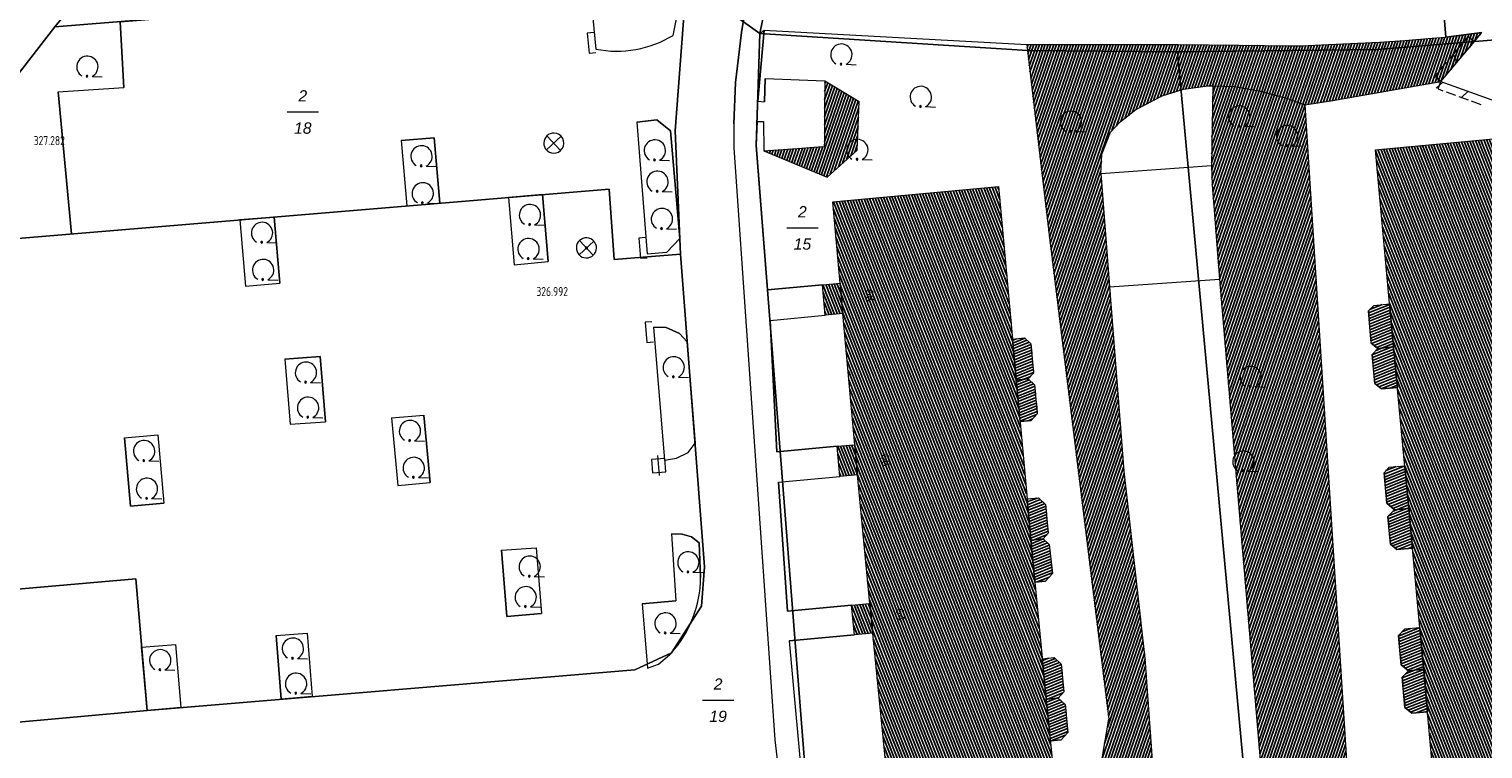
# Model space of a CAD drawing. Header units: metres. Extents: x 345144 to 348639, y 5629211 to 5635235.
# Tile 965 of 1056: x 347745 to 347853, y 5631056 to 5631110. Entities that reach past the tile are written whole.
import ezdxf
from ezdxf.enums import TextEntityAlignment as Align

# ---------------------------------------------------------------- set-up
doc = ezdxf.new("R2010")
doc.units = ezdxf.units.M
doc.header["$MEASUREMENT"] = 0
doc.linetypes.add('4_4', pattern=[1.4, 0.7, -0.7])
for name, color, linetype in [('011 Gebäude', 7, 'Continuous'), ('028 Geländeform', 7, 'Continuous'), ('065-066 Ver_Entsorgung', 7, 'Continuous'), ('065-066 Ver_Entsorgung Ausg.', 7, 'Continuous'), ('081-083 Topographie', 7, 'Continuous'), ('AX Flurstück', 7, 'Continuous'), ('AX Gebäude', 7, 'Continuous'), ('Definitionslinie', 7, 'Continuous'), ('Präsentationsobjekt -Text (punktförmig)', 7, 'Continuous')]:
    doc.layers.add(name, color=color, linetype=linetype)
doc.styles.add('ARIAL', font='arial.ttf', dxfattribs={"height": 1})
doc.styles.add('ARIALIT', font='ariali.ttf', dxfattribs={"height": 1})
doc.styles.add('DIN-6776-IT', font='txt', dxfattribs={"height": 1})
pattern_1 = [(201.882352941, (0, 0), (0.074540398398, -0.185590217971), [])]
pattern_2 = [(250.9552151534, (0, 0), (0.1890527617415, -0.065261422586), [])]
pattern_3 = [(111.5294117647, (0, 0), (-0.186045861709, -0.07339575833), [])]

# ---------------------------------------------------------------- blocks, each defined once
blk = doc.blocks.new('alk_3504_nrw')
at = {"color": 134, "lineweight": 5, "true_color": 0x00b2b2, "flags": 128}
for points in [[(-0.729333, -0.684), (-0.707333, -0.707333), (0.707333, 0.707333)], [(-0.707333, 0.707333), (0.707333, -0.707333)]]:
    blk.add_lwpolyline(points, dxfattribs=at)
at = {"color": 134, "lineweight": 5, "true_color": 0x00b2b2}
for start, end in [(90, -90), (-90, 90)]:
    blk.add_arc((0, 0), 1, start, end, dxfattribs=at)
blk = doc.blocks.new('alk_043x_nrw')
h = blk.add_hatch(color=7)
edge = h.paths.add_edge_path(flags=0)
edge.add_arc((0, 0), 1, 180, 360, ccw=False)
edge.add_arc((0, 0), 1, 0, 180, ccw=False)
blk = doc.blocks.new('alk_7100_nrwx2')
at = {"true_color": 0x2e2e2e}
h = blk.add_hatch(color=250, dxfattribs=at)
edge = h.paths.add_edge_path(flags=0)
edge.add_arc((0.024073, -0.597267), 0.057254, 180, 360, ccw=False)
edge.add_arc((0.024073, -0.597267), 0.057255, 0, 180, ccw=False)
at = {"color": 250, "lineweight": 5, "true_color": 0x2e2e2e, "flags": 128}
blk.add_lwpolyline([(0.349382, -0.597267), (1, -0.597267)], dxfattribs=at)
at = {"color": 250, "lineweight": 5, "true_color": 0x2e2e2e}
for centre, radius, start, end in [((0.024073, 0.012362), 0.690995, -61.91481688, -118.08518312), ((0.024073, -0.597267), 0.057255, 0, 180), ((0.024073, -0.597267), 0.057254, 180, 0)]:
    blk.add_arc(centre, radius, start, end, dxfattribs=at)
blk = doc.blocks.new('swc_strasseneinlauf')
at = {"color": 7, "lineweight": 5, "flags": 128}
blk.add_lwpolyline([(-1, 0), (-1, -0.666667), (1, -0.666667), (1, 0)], dxfattribs=at)
blk = doc.blocks.new('3488_swc')
at = {"color": 7, "lineweight": 5, "flags": 128}
for points in [[(1, 0), (-1, 0)], [(0.666667, 0.666667), (-0.666667, 0.666667), (-0.666667, -0.666667), (0.666667, -0.666667), (0.666667, 0.666667)]]:
    blk.add_lwpolyline(points, dxfattribs=at)

msp = doc.modelspace()

# ---------------------------------------------------------------- hatches: boundary and pattern name
at = {"layer": '011 Gebäude', "true_color": 0x8f8f8f}
h = msp.add_hatch(dxfattribs=at)
h.set_pattern_fill('_USER', color=252, scale=0.2, angle=201.88235294, style=0, pattern_type=0)
h.set_pattern_definition(pattern_1)
h.paths.add_polyline_path([(347845.117, 5631086.456), (347844.914, 5631088.848), (347844.914, 5631088.848), (347845.315, 5631089.268), (347845.315, 5631089.268), (347846.499, 5631089.377), (347846.499, 5631089.377), (347846.796, 5631086.165), (347846.796, 5631086.165), (347845.608, 5631086.054), (347845.608, 5631086.054)], flags=0)
h = msp.add_hatch(dxfattribs=at)
h.set_pattern_fill('_USER', color=252, scale=0.2, angle=201.88235294, style=0, pattern_type=0)
h.set_pattern_definition(pattern_1)
h.paths.add_polyline_path([(347818.66, 5631083.695), (347818.382, 5631086.754), (347818.382, 5631086.754), (347819.268, 5631086.835), (347819.268, 5631086.835), (347819.742, 5631086.39), (347819.742, 5631086.39), (347819.946, 5631084.21), (347819.946, 5631084.21), (347819.547, 5631083.776), (347819.547, 5631083.776)], flags=0)
h = msp.add_hatch(dxfattribs=at)
h.set_pattern_fill('_USER', color=252, scale=0.2, angle=201.88235294, style=0, pattern_type=0)
h.set_pattern_definition(pattern_1)
h.paths.add_polyline_path([(347846.796, 5631086.165), (347847.078, 5631083.149), (347847.078, 5631083.149), (347845.882, 5631083.037), (347845.882, 5631083.037), (347845.385, 5631083.45), (347845.385, 5631083.45), (347845.19, 5631085.609), (347845.19, 5631085.609), (347845.608, 5631086.054), (347845.608, 5631086.054)], flags=0)
h = msp.add_hatch(dxfattribs=at)
h.set_pattern_fill('_USER', color=252, scale=0.2, angle=201.88235294, style=0, pattern_type=0)
h.set_pattern_definition(pattern_1)
h.paths.add_polyline_path([(347820.027, 5631083.334), (347820.224, 5631081.185), (347820.224, 5631081.185), (347819.77, 5631080.679), (347819.77, 5631080.679), (347818.939, 5631080.604), (347818.939, 5631080.604), (347818.66, 5631083.695), (347818.66, 5631083.695), (347819.547, 5631083.776), (347819.547, 5631083.776)], flags=0)
h = msp.add_hatch(dxfattribs=at)
h.set_pattern_fill('_USER', color=252, scale=0.2, angle=201.88235294, style=0, pattern_type=0)
h.set_pattern_definition(pattern_1)
h.paths.add_polyline_path([(347847.935, 5631074.126), (347846.857, 5631074.025), (347846.857, 5631074.025), (347846.284, 5631074.504), (347846.284, 5631074.504), (347846.081, 5631076.787), (347846.081, 5631076.787), (347846.47, 5631077.191), (347846.47, 5631077.191), (347847.635, 5631077.301), (347847.635, 5631077.301)], flags=0)
h = msp.add_hatch(dxfattribs=at)
h.set_pattern_fill('_USER', color=252, scale=0.2, angle=201.88235294, style=0, pattern_type=0)
h.set_pattern_definition(pattern_1)
h.paths.add_polyline_path([(347820.314, 5631074.903), (347820.84, 5631074.406), (347820.84, 5631074.406), (347821.04, 5631072.266), (347821.04, 5631072.266), (347820.654, 5631071.85), (347820.654, 5631071.85), (347819.745, 5631071.765), (347819.745, 5631071.765), (347819.463, 5631074.825), (347819.463, 5631074.825)], flags=0)
h = msp.add_hatch(dxfattribs=at)
h.set_pattern_fill('_USER', color=252, scale=0.2, angle=201.88235294, style=0, pattern_type=0)
h.set_pattern_definition(pattern_1)
h.paths.add_polyline_path([(347847.935, 5631074.126), (347848.21, 5631071.165), (347848.21, 5631071.165), (347847.037, 5631071.057), (347847.037, 5631071.057), (347846.554, 5631071.46), (347846.554, 5631071.46), (347846.372, 5631073.518), (347846.372, 5631073.518), (347846.857, 5631074.025), (347846.857, 5631074.025)], flags=0)
h = msp.add_hatch(dxfattribs=at)
h.set_pattern_fill('_USER', color=252, scale=0.2, angle=201.88235294, style=0, pattern_type=0)
h.set_pattern_definition(pattern_1)
h.paths.add_polyline_path([(347819.745, 5631071.765), (347820.654, 5631071.85), (347820.654, 5631071.85), (347821.111, 5631071.425), (347821.111, 5631071.425), (347821.352, 5631069.265), (347821.352, 5631069.265), (347820.831, 5631068.706), (347820.831, 5631068.706), (347820.041, 5631068.631), (347820.041, 5631068.631)], flags=0)
h = msp.add_hatch(dxfattribs=at)
h.set_pattern_fill('_USER', color=252, scale=0.2, angle=201.88235294, style=0, pattern_type=0)
h.set_pattern_definition(pattern_1)
h.paths.add_polyline_path([(347849.039, 5631062.12), (347847.901, 5631062.017), (347847.901, 5631062.017), (347847.359, 5631062.464), (347847.359, 5631062.464), (347847.162, 5631064.631), (347847.162, 5631064.631), (347847.644, 5631065.136), (347847.644, 5631065.136), (347848.755, 5631065.238), (347848.755, 5631065.238)], flags=0)
h = msp.add_hatch(dxfattribs=at)
h.set_pattern_fill('_USER', color=252, scale=0.2, angle=201.88235294, style=0, pattern_type=0)
h.set_pattern_definition(pattern_1)
h.paths.add_polyline_path([(347821.998, 5631062.513), (347822.211, 5631060.447), (347822.211, 5631060.447), (347821.775, 5631059.98), (347821.775, 5631059.98), (347820.891, 5631059.893), (347820.891, 5631059.893), (347820.595, 5631062.902), (347820.595, 5631062.902), (347821.495, 5631062.99), (347821.495, 5631062.99)], flags=0)
h = msp.add_hatch(dxfattribs=at)
h.set_pattern_fill('_USER', color=252, scale=0.2, angle=201.88235294, style=0, pattern_type=0)
h.set_pattern_definition(pattern_1)
h.paths.add_polyline_path([(347847.638, 5631059.266), (347847.441, 5631061.534), (347847.441, 5631061.534), (347847.901, 5631062.017), (347847.901, 5631062.017), (347849.039, 5631062.12), (347849.039, 5631062.12), (347849.324, 5631058.949), (347849.324, 5631058.949), (347848.153, 5631058.843), (347848.153, 5631058.843)], flags=0)
h = msp.add_hatch(dxfattribs=at)
h.set_pattern_fill('_USER', color=252, scale=0.2, angle=201.88235294, style=0, pattern_type=0)
h.set_pattern_definition(pattern_1)
h.paths.add_polyline_path([(347820.891, 5631059.893), (347821.775, 5631059.98), (347821.775, 5631059.98), (347822.301, 5631059.489), (347822.301, 5631059.489), (347822.505, 5631057.419), (347822.505, 5631057.419), (347822.013, 5631056.87), (347822.013, 5631056.87), (347821.201, 5631056.789), (347821.201, 5631056.789)], flags=0)
at = {"layer": '028 Geländeform', "true_color": 0xb27500}
h = msp.add_hatch(dxfattribs=at)
h.set_pattern_fill('_USER', color=44, scale=0.2, angle=250.95521515, style=0, pattern_type=0)
h.set_pattern_definition(pattern_2)
h.paths.add_polyline_path([(347845.746, 5631108.885), (347847.641, 5631109.031), (347847.641, 5631109.031), (347849.683, 5631109.188), (347849.683, 5631109.188), (347850.684, 5631109.265), (347850.684, 5631109.265), (347853.383, 5631109.614), (347853.383, 5631109.614), (347850.326, 5631105.97), (347850.326, 5631105.97), (347842.104, 5631104.533), (347842.104, 5631104.533), (347840.184, 5631104.225), (347840.184, 5631104.225), (347838.81, 5631104.725), (347838.81, 5631104.725), (347836.852, 5631105.254), (347836.852, 5631105.254), (347834.931, 5631105.58), (347834.931, 5631105.58), (347833.317, 5631105.63), (347833.317, 5631105.63), (347832.935, 5631105.641), (347832.935, 5631105.641), (347831.12, 5631105.381), (347831.12, 5631105.381), (347829.55, 5631104.899), (347829.55, 5631104.899), (347827.586, 5631103.87), (347827.586, 5631103.87), (347826.397, 5631102.944), (347826.397, 5631102.944), (347825.691, 5631102.192), (347825.691, 5631102.192), (347825.032, 5631100.553), (347825.032, 5631100.553), (347824.961, 5631099.096), (347824.961, 5631099.096), (347825.617, 5631090.643), (347825.617, 5631090.643), (347826.674, 5631076.905), (347826.674, 5631076.905), (347828.256, 5631062.929), (347828.256, 5631062.929), (347829.259, 5631048.779), (347829.259, 5631048.779), (347829.411, 5631047.399), (347829.411, 5631047.399), (347829.322, 5631046.487), (347829.322, 5631046.487), (347829.287, 5631046.127), (347829.287, 5631046.127), (347828.865, 5631044.704), (347828.865, 5631044.704), (347828.621, 5631044.197), (347828.621, 5631044.197), (347828.258, 5631043.445), (347828.258, 5631043.445), (347827.26, 5631042.321), (347827.26, 5631042.321), (347826.859, 5631042.03), (347826.859, 5631042.03), (347825.702, 5631041.185), (347825.702, 5631041.185), (347824.058, 5631040.488), (347824.058, 5631040.488), (347822.484, 5631040.156), (347822.484, 5631040.156), (347811.823, 5631040.453), (347811.823, 5631040.453), (347810.438, 5631040.566), (347810.438, 5631040.566), (347809.475, 5631041.043), (347809.475, 5631041.043), (347808.566, 5631041.866), (347808.566, 5631041.866), (347807.89, 5631042.827), (347807.89, 5631042.827), (347807.344, 5631044.002), (347807.344, 5631044.002), (347807.144, 5631045.054), (347807.144, 5631045.054), (347809.498, 5631043.665), (347809.498, 5631043.665), (347809.76, 5631043.511), (347809.76, 5631043.511), (347810.642, 5631043.453), (347810.642, 5631043.453), (347811.724, 5631043.534), (347811.724, 5631043.534), (347821.004, 5631044.233), (347821.004, 5631044.233), (347823.184, 5631044.397), (347823.184, 5631044.397), (347823.466, 5631046.064), (347823.466, 5631046.064), (347823.939, 5631048.857), (347823.939, 5631048.857), (347825.555, 5631058.411), (347825.555, 5631058.411), (347825.133, 5631061.834), (347825.133, 5631061.834), (347821.109, 5631094.528), (347821.109, 5631094.528), (347819.489, 5631108.276), (347819.489, 5631108.276), (347819.437, 5631108.719), (347819.437, 5631108.719), (347830.74, 5631108.727), (347830.74, 5631108.727), (347835.289, 5631108.677), (347835.289, 5631108.677), (347839.049, 5631108.635), (347839.049, 5631108.635), (347839.932, 5631108.625), (347839.932, 5631108.625), (347841.425, 5631108.693), (347841.425, 5631108.693)], flags=0)
h = msp.add_hatch(dxfattribs=at)
h.set_pattern_fill('_USER', color=44, scale=0.2, angle=250.95521515, style=0, pattern_type=0)
h.set_pattern_definition(pattern_2)
h.paths.add_polyline_path([(347804.375, 5631106.01), (347806.943, 5631104.466), (347806.943, 5631104.466), (347806.81, 5631101.44), (347806.81, 5631101.44), (347806.784, 5631100.846), (347806.784, 5631100.846), (347804.557, 5631098.84), (347804.557, 5631098.84), (347799.837, 5631100.802), (347799.837, 5631100.802), (347802.352, 5631100.977), (347802.352, 5631100.977), (347803.894, 5631101.084), (347803.894, 5631101.084), (347804.344, 5631101.116), (347804.344, 5631101.116), (347804.347, 5631101.499), (347804.347, 5631101.499), (347804.36, 5631103.566), (347804.36, 5631103.566)], flags=0)
h = msp.add_hatch(dxfattribs=at)
h.set_pattern_fill('_USER', color=44, scale=0.2, angle=250.95521515, style=0, pattern_type=0)
h.set_pattern_definition(pattern_2)
h.paths.add_polyline_path([(347833.317, 5631105.63), (347834.931, 5631105.58), (347834.931, 5631105.58), (347836.852, 5631105.254), (347836.852, 5631105.254), (347838.81, 5631104.725), (347838.81, 5631104.725), (347840.184, 5631104.225), (347840.184, 5631104.225), (347843.682, 5631049.054), (347843.682, 5631049.054), (347836.906, 5631054.765), (347836.906, 5631054.765), (347833.817, 5631091.209), (347833.817, 5631091.209), (347833.416, 5631096.374), (347833.416, 5631096.374), (347833.271, 5631098.246), (347833.271, 5631098.246), (347833.213, 5631099.695), (347833.213, 5631099.695), (347833.238, 5631101.12), (347833.238, 5631101.12)], flags=0)
at = {"layer": 'AX Gebäude', "true_color": 0x4f4f4f}
h = msp.add_hatch(dxfattribs=at)
h.set_pattern_fill('_USER', color=251, scale=0.2, angle=111.52941176, style=0, pattern_type=0)
h.set_pattern_definition(pattern_3)
h.paths.add_polyline_path([(347858.276, 5631095.728), (347858.494, 5631093.412), (347859.667, 5631081.19), (347859.892, 5631078.838), (347860.793, 5631069.313), (347861.02, 5631066.891), (347861.91, 5631057.24), (347862.134, 5631054.783), (347862.669, 5631048.804), (347850.331, 5631047.698), (347848.755, 5631065.238), (347847.934, 5631074.126), (347846.795, 5631086.164), (347845.443, 5631100.877), (347857.699, 5631102.002)], flags=0)
h = msp.add_hatch(dxfattribs=at)
h.set_pattern_fill('_USER', color=251, scale=0.2, angle=111.52941176, style=0, pattern_type=0)
h.set_pattern_definition(pattern_3)
h.paths.add_polyline_path([(347809.407, 5631050.429), (347809.167, 5631052.801), (347807.953, 5631064.828), (347807.737, 5631067.032), (347806.829, 5631076.626), (347806.621, 5631078.874), (347805.73, 5631088.647), (347805.524, 5631090.914), (347804.968, 5631096.991), (347817.342, 5631098.123), (347819.463, 5631074.824), (347820.041, 5631068.631), (347820.891, 5631059.893), (347822.309, 5631045.697), (347810.002, 5631044.467)], flags=0)
h = msp.add_hatch(dxfattribs=at)
h.set_pattern_fill('_USER', color=251, scale=0.2, angle=111.52941176, style=0, pattern_type=0)
h.set_pattern_definition(pattern_3)
h.paths.add_polyline_path([(347805.73, 5631088.647), (347804.414, 5631088.527), (347804.208, 5631090.794), (347805.524, 5631090.914)], flags=0)
h = msp.add_hatch(dxfattribs=at)
h.set_pattern_fill('_USER', color=251, scale=0.2, angle=111.52941176, style=0, pattern_type=0)
h.set_pattern_definition(pattern_3)
h.paths.add_polyline_path([(347806.829, 5631076.626), (347805.507, 5631076.503), (347805.298, 5631078.752), (347806.621, 5631078.874)], flags=0)
h = msp.add_hatch(dxfattribs=at)
h.set_pattern_fill('_USER', color=251, scale=0.2, angle=111.52941176, style=0, pattern_type=0)
h.set_pattern_definition(pattern_3)
h.paths.add_polyline_path([(347807.953, 5631064.828), (347806.589, 5631064.692), (347806.373, 5631066.901), (347807.737, 5631067.032)], flags=0)

# ---------------------------------------------------------------- linework, layer by layer
at = {"layer": '011 Gebäude', "color": 251, "linetype": 'Continuous', "lineweight": 13, "true_color": 0x4f4f4f, "flags": 128}
for points in [[(347845.117, 5631086.456), (347844.914, 5631088.848), (347844.914, 5631088.848), (347845.315, 5631089.268), (347845.315, 5631089.268), (347846.499, 5631089.377), (347846.499, 5631089.377), (347846.796, 5631086.165), (347846.796, 5631086.165), (347845.608, 5631086.054), (347845.608, 5631086.054), (347845.117, 5631086.456)], [(347818.66, 5631083.695), (347818.382, 5631086.754), (347818.382, 5631086.754), (347819.268, 5631086.835), (347819.268, 5631086.835), (347819.742, 5631086.39), (347819.742, 5631086.39), (347819.946, 5631084.21), (347819.946, 5631084.21), (347819.547, 5631083.776), (347819.547, 5631083.776), (347818.66, 5631083.695)], [(347846.796, 5631086.165), (347847.078, 5631083.149), (347847.078, 5631083.149), (347845.882, 5631083.037), (347845.882, 5631083.037), (347845.385, 5631083.45), (347845.385, 5631083.45), (347845.19, 5631085.609), (347845.19, 5631085.609), (347845.608, 5631086.054), (347845.608, 5631086.054), (347846.796, 5631086.165)], [(347820.027, 5631083.334), (347820.224, 5631081.185), (347820.224, 5631081.185), (347819.77, 5631080.679), (347819.77, 5631080.679), (347818.939, 5631080.604), (347818.939, 5631080.604), (347818.66, 5631083.695), (347818.66, 5631083.695), (347819.547, 5631083.776), (347819.547, 5631083.776), (347820.027, 5631083.334)], [(347847.935, 5631074.126), (347846.857, 5631074.025), (347846.857, 5631074.025), (347846.284, 5631074.504), (347846.284, 5631074.504), (347846.081, 5631076.787), (347846.081, 5631076.787), (347846.47, 5631077.191), (347846.47, 5631077.191), (347847.635, 5631077.301), (347847.635, 5631077.301), (347847.935, 5631074.126)], [(347820.314, 5631074.903), (347820.84, 5631074.406), (347820.84, 5631074.406), (347821.04, 5631072.266), (347821.04, 5631072.266), (347820.654, 5631071.85), (347820.654, 5631071.85), (347819.745, 5631071.765), (347819.745, 5631071.765), (347819.463, 5631074.825), (347819.463, 5631074.825), (347820.314, 5631074.903)], [(347847.935, 5631074.126), (347848.21, 5631071.165), (347848.21, 5631071.165), (347847.037, 5631071.057), (347847.037, 5631071.057), (347846.554, 5631071.46), (347846.554, 5631071.46), (347846.372, 5631073.518), (347846.372, 5631073.518), (347846.857, 5631074.025), (347846.857, 5631074.025), (347847.935, 5631074.126)], [(347819.745, 5631071.765), (347820.654, 5631071.85), (347820.654, 5631071.85), (347821.111, 5631071.425), (347821.111, 5631071.425), (347821.352, 5631069.265), (347821.352, 5631069.265), (347820.831, 5631068.706), (347820.831, 5631068.706), (347820.041, 5631068.631), (347820.041, 5631068.631), (347819.745, 5631071.765)], [(347849.039, 5631062.12), (347847.901, 5631062.017), (347847.901, 5631062.017), (347847.359, 5631062.464), (347847.359, 5631062.464), (347847.162, 5631064.631), (347847.162, 5631064.631), (347847.644, 5631065.136), (347847.644, 5631065.136), (347848.755, 5631065.238), (347848.755, 5631065.238), (347849.039, 5631062.12)], [(347821.998, 5631062.513), (347822.211, 5631060.447), (347822.211, 5631060.447), (347821.775, 5631059.98), (347821.775, 5631059.98), (347820.891, 5631059.893), (347820.891, 5631059.893), (347820.595, 5631062.902), (347820.595, 5631062.902), (347821.495, 5631062.99), (347821.495, 5631062.99), (347821.998, 5631062.513)], [(347847.638, 5631059.266), (347847.441, 5631061.534), (347847.441, 5631061.534), (347847.901, 5631062.017), (347847.901, 5631062.017), (347849.039, 5631062.12), (347849.039, 5631062.12), (347849.324, 5631058.949), (347849.324, 5631058.949), (347848.153, 5631058.843), (347848.153, 5631058.843), (347847.638, 5631059.266)], [(347820.891, 5631059.893), (347821.775, 5631059.98), (347821.775, 5631059.98), (347822.301, 5631059.489), (347822.301, 5631059.489), (347822.505, 5631057.419), (347822.505, 5631057.419), (347822.013, 5631056.87), (347822.013, 5631056.87), (347821.201, 5631056.789), (347821.201, 5631056.789), (347820.891, 5631059.893)]]:
    msp.add_lwpolyline(points, dxfattribs=at)
at = {"layer": '081-083 Topographie', "color": 7, "linetype": 'Continuous', "lineweight": 5, "flags": 128}
for points in [[(347817.976, 5631159.901), (347813.861, 5631150.445), (347813.861, 5631150.445), (347800.66, 5631120.105), (347800.66, 5631120.105), (347799.479, 5631116.321), (347799.479, 5631116.321), (347798.671, 5631112.663), (347798.671, 5631112.663), (347798.176, 5631109.63), (347798.176, 5631109.63), (347797.725, 5631105.899), (347797.725, 5631105.899), (347797.596, 5631102.808), (347797.596, 5631102.808), (347797.599, 5631101.013), (347797.599, 5631101.013), (347800.667, 5631056.848), (347800.667, 5631056.848), (347801.353, 5631050.944)], [(347726.273, 5631057.413), (347725.398, 5631066.457), (347725.398, 5631066.457), (347724.441, 5631077.001), (347724.441, 5631077.001), (347734.694, 5631077.926), (347734.694, 5631077.926), (347733.727, 5631088.394), (347733.727, 5631088.394), (347738.696, 5631088.836), (347738.696, 5631088.836), (347738.268, 5631093.765), (347738.268, 5631093.765), (347748.201, 5631094.593), (347748.201, 5631094.593), (347747.215, 5631105.2), (347747.215, 5631105.2), (347752.113, 5631105.525), (347752.113, 5631105.525), (347751.829, 5631110.425), (347751.829, 5631110.425), (347786.839, 5631113.262), (347786.839, 5631113.262), (347787.318, 5631108.38)], [(347793.065, 5631109.399), (347794.003, 5631113.977)], [(347852.82, 5631108.938), (347853.383, 5631109.614), (347853.383, 5631109.614), (347850.684, 5631109.265), (347850.684, 5631109.265), (347850.51, 5631111.412), (347850.51, 5631111.412), (347850.376, 5631113.313), (347850.376, 5631113.313), (347853.844, 5631113.648)], [(347799.848, 5631109.787), (347799.378, 5631104.503), (347799.378, 5631104.503), (347799.881, 5631104.451), (347799.881, 5631104.451), (347799.923, 5631106.177), (347799.923, 5631106.177), (347804.375, 5631106.01)], [(347799.537, 5631109.536), (347799.848, 5631109.787)], [(347799.848, 5631109.787), (347819.437, 5631108.719)], [(347792.612, 5631093.233), (347793.579, 5631094.254), (347793.579, 5631094.254), (347792.882, 5631102.286), (347792.882, 5631102.286), (347791.86, 5631103.095), (347791.86, 5631103.095), (347790.372, 5631102.92), (347790.372, 5631102.92), (347791.138, 5631093.116), (347791.138, 5631093.116), (347792.612, 5631093.233)], [(347804.208, 5631090.794), (347800.118, 5631090.422), (347800.118, 5631090.422), (347799.274, 5631101.203), (347799.274, 5631101.203), (347799.331, 5631102.991), (347799.331, 5631102.991), (347799.805, 5631102.979), (347799.805, 5631102.979), (347799.837, 5631100.802)], [(347775.675, 5631096.885), (347775.256, 5631101.766), (347775.256, 5631101.766), (347772.79, 5631101.554), (347772.79, 5631101.554), (347773.214, 5631096.679)], [(347824.961, 5631099.096), (347833.213, 5631099.695)], [(347780.798, 5631097.312), (347781.227, 5631092.293), (347781.227, 5631092.293), (347783.761, 5631092.526), (347783.761, 5631092.526), (347783.33, 5631097.523), (347783.33, 5631097.523), (347780.798, 5631097.312)], [(347760.765, 5631095.641), (347761.19, 5631090.707), (347761.19, 5631090.707), (347763.754, 5631090.912), (347763.754, 5631090.912), (347763.318, 5631095.854), (347763.318, 5631095.854), (347760.765, 5631095.641)], [(347773.214, 5631096.679), (347775.675, 5631096.885)], [(347825.617, 5631090.643), (347833.817, 5631091.209)], [(347805.298, 5631078.752), (347800.811, 5631078.35), (347800.811, 5631078.35), (347800.296, 5631088.147), (347800.296, 5631088.147), (347804.414, 5631088.528)], [(347793.32, 5631077.876), (347794.188, 5631078.3), (347794.188, 5631078.3), (347794.704, 5631078.993), (347794.704, 5631078.993), (347794.13, 5631086.541), (347794.13, 5631086.541), (347793.551, 5631087.159), (347793.551, 5631087.159), (347792.55, 5631087.616), (347792.55, 5631087.616), (347791.609, 5631087.635), (347791.609, 5631087.635), (347792.44, 5631077.726), (347792.44, 5631077.726), (347793.32, 5631077.876)], [(347764.513, 5631080.394), (347767.139, 5631080.582), (347767.139, 5631080.582), (347766.742, 5631085.457), (347766.742, 5631085.457), (347764.108, 5631085.248), (347764.108, 5631085.248), (347764.513, 5631080.394)], [(347772.08, 5631080.886), (347774.494, 5631081.076)], [(347772.08, 5631080.886), (347772.539, 5631075.825), (347772.539, 5631075.825), (347774.955, 5631076.042), (347774.955, 5631076.042), (347774.494, 5631081.076)], [(347752.151, 5631079.397), (347754.638, 5631079.613), (347754.638, 5631079.613), (347755.09, 5631074.502), (347755.09, 5631074.502), (347752.62, 5631074.285), (347752.62, 5631074.285), (347752.151, 5631079.397)], [(347806.373, 5631066.901), (347801.595, 5631066.466), (347801.595, 5631066.466), (347800.92, 5631076.087), (347800.92, 5631076.087), (347805.507, 5631076.503)], [(347795.124, 5631068.958), (347795.021, 5631071.566), (347795.021, 5631071.566), (347794.447, 5631071.991), (347794.447, 5631071.991), (347793.738, 5631072.21), (347793.738, 5631072.21), (347792.96, 5631072.215), (347792.96, 5631072.215), (347793.283, 5631067.219), (347793.283, 5631067.219), (347790.769, 5631067.011), (347790.769, 5631067.011), (347791.164, 5631062.205), (347791.164, 5631062.205), (347791.982, 5631062.512)], [(347782.851, 5631071.191), (347783.258, 5631066.272), (347783.258, 5631066.272), (347780.676, 5631066.047), (347780.676, 5631066.047), (347780.266, 5631071.01), (347780.266, 5631071.01), (347782.851, 5631071.191)], [(347763.47, 5631064.636), (347765.772, 5631064.825), (347765.772, 5631064.825), (347766.15, 5631060.085), (347766.15, 5631060.085), (347763.849, 5631059.893), (347763.849, 5631059.893), (347763.47, 5631064.636)], [(347806.589, 5631064.692), (347801.717, 5631064.247), (347801.717, 5631064.247), (347802.806, 5631052.243), (347802.806, 5631052.243), (347807.863, 5631052.669)], [(347755.955, 5631063.975), (347756.355, 5631059.269), (347756.355, 5631059.269), (347753.844, 5631059.06), (347753.844, 5631059.06), (347753.438, 5631063.763), (347753.438, 5631063.763), (347755.955, 5631063.975)], [(347791.982, 5631062.512), (347792.813, 5631063.197)]]:
    msp.add_lwpolyline(points, dxfattribs=at)
at = {"layer": '081-083 Topographie', "color": 7, "linetype": 'Continuous', "lineweight": 5}
for centre, radius, start, end in [((347788.886, 5631116.246), 8.020759, -101.27350795, -58.60260115), ((347786.547, 5631069.054), 8.577779, -41.72506606, -0.64126911), ((347694.902, 5631153.039), 132.883968, -42.53913213, -42.45246791)]:
    msp.add_arc(centre, radius, start, end, dxfattribs=at)
at = {"layer": 'AX Flurstück', "color": 8, "linetype": 'Continuous', "lineweight": 13, "true_color": 0x808080, "flags": 128}
for points in [[(347823.315, 5631175.605), (347822.789, 5631171.013), (347821.9, 5631167.107), (347820.177, 5631161.643), (347801.86, 5631117.968), (347799.961, 5631111.61), (347799.537, 5631109.536), (347794.062, 5631113.483), (347786.839, 5631113.262), (347746.955, 5631110.03), (347754.985, 5631119.783), (347753.837, 5631148.628), (347754.277, 5631172.049), (347753.854, 5631191.936)], [(347866.508, 5631176.433), (347867.41, 5631164.909), (347868.345, 5631148.019), (347871.448, 5631124.147), (347873.443, 5631110.628), (347845.599, 5631108.346), (347830.672, 5631108.171), (347819.489, 5631108.275), (347799.537, 5631109.536), (347799.961, 5631111.61), (347801.86, 5631117.968), (347820.177, 5631161.643), (347821.9, 5631167.107), (347822.789, 5631171.013), (347823.315, 5631175.605)], [(347680.29, 5631097.549), (347711.918, 5631119.201), (347717.984, 5631123.559), (347722.991, 5631127.339), (347753.837, 5631148.628), (347754.985, 5631119.783), (347746.955, 5631110.03), (347734.073, 5631093.415), (347714.956, 5631069.293), (347698.992, 5631094.088), (347682.079, 5631094.544), (347680.29, 5631097.549)], [(347726.356, 5631056.552), (347753.843, 5631059.06), (347790.222, 5631062.091), (347792.949, 5631063.345), (347795.185, 5631066.832), (347795.405, 5631069.767), (347793.633, 5631093.078), (347793.216, 5631102.283), (347794.062, 5631113.483)], [(347746.955, 5631110.03), (347786.839, 5631113.262), (347794.062, 5631113.483), (347793.216, 5631102.283), (347793.633, 5631093.078), (347788.675, 5631092.693), (347788.292, 5631097.937), (347734.073, 5631093.415), (347746.955, 5631110.03)], [(347794.062, 5631113.483), (347799.537, 5631109.536), (347799.274, 5631101.202), (347803.29, 5631049.885), (347801.858, 5631049.73), (347802.799, 5631045.319), (347807.295, 5631039.038), (347811.384, 5631035.728), (347815.018, 5631034.4), (347820.933, 5631033.596), (347837.444, 5631035.034), (347871.437, 5631037.993)], [(347873.443, 5631110.628), (347873.928, 5631107.345), (347878.607, 5631077.715), (347880.352, 5631066.707), (347881.784, 5631058.266), (347885.167, 5631033.254), (347885.976, 5631027.274), (347886.314, 5631025.385), (347888.732, 5631011.891), (347889.944, 5631004.262), (347888.738, 5631004.166), (347885.711, 5631003.925), (347884.205, 5631010.454), (347881.422, 5631020.382), (347878.326, 5631027.555), (347876.399, 5631031.032), (347872.602, 5631034.816), (347871.437, 5631037.993), (347837.444, 5631035.034), (347830.672, 5631108.171), (347845.599, 5631108.346), (347873.443, 5631110.628)], [(347799.537, 5631109.536), (347819.489, 5631108.275), (347830.672, 5631108.171), (347837.444, 5631035.034), (347820.933, 5631033.596), (347815.018, 5631034.4), (347811.384, 5631035.728), (347807.295, 5631039.038), (347802.799, 5631045.319), (347801.858, 5631049.73), (347803.29, 5631049.885), (347799.274, 5631101.202), (347799.537, 5631109.536)], [(347734.073, 5631093.415), (347788.292, 5631097.937), (347788.675, 5631092.693), (347793.633, 5631093.078), (347795.405, 5631069.767), (347795.185, 5631066.832), (347792.949, 5631063.345), (347790.222, 5631062.091), (347753.843, 5631059.06), (347752.998, 5631068.87), (347725.398, 5631066.457), (347726.356, 5631056.552), (347723.124, 5631058.393), (347714.956, 5631069.293), (347734.073, 5631093.415)], [(347725.398, 5631066.457), (347752.998, 5631068.87), (347753.843, 5631059.06), (347726.356, 5631056.552), (347725.398, 5631066.457)]]:
    msp.add_lwpolyline(points, dxfattribs=at)
at = {"layer": 'AX Gebäude', "color": 7, "linetype": 'Continuous', "lineweight": 5, "flags": 128}
for points in [[(347858.276, 5631095.728), (347858.494, 5631093.412), (347859.667, 5631081.19), (347859.892, 5631078.838), (347860.793, 5631069.313), (347861.02, 5631066.891), (347861.91, 5631057.24), (347862.134, 5631054.783), (347862.669, 5631048.804), (347850.331, 5631047.698), (347848.755, 5631065.238), (347847.934, 5631074.126), (347846.795, 5631086.164), (347845.443, 5631100.877), (347857.699, 5631102.002), (347858.276, 5631095.728)], [(347809.407, 5631050.429), (347809.167, 5631052.801), (347807.953, 5631064.828), (347807.737, 5631067.032), (347806.829, 5631076.626), (347806.621, 5631078.874), (347805.73, 5631088.647), (347805.524, 5631090.914), (347804.968, 5631096.991), (347817.342, 5631098.123), (347819.463, 5631074.824), (347820.041, 5631068.631), (347820.891, 5631059.893), (347822.309, 5631045.697), (347810.002, 5631044.467), (347809.407, 5631050.429)], [(347805.73, 5631088.647), (347804.414, 5631088.527), (347804.208, 5631090.794), (347805.524, 5631090.914), (347805.73, 5631088.647)], [(347806.829, 5631076.626), (347805.507, 5631076.503), (347805.298, 5631078.752), (347806.621, 5631078.874), (347806.829, 5631076.626)], [(347807.953, 5631064.828), (347806.589, 5631064.692), (347806.373, 5631066.901), (347807.737, 5631067.032), (347807.953, 5631064.828)]]:
    msp.add_lwpolyline(points, dxfattribs=at)
at = {"layer": 'Definitionslinie', "color": 7, "linetype": 'Continuous', "lineweight": 5, "flags": 128}
for points in [[(347786.839, 5631113.262), (347787.318, 5631108.38)], [(347793.065, 5631109.399), (347794.003, 5631113.977)], [(347798.176, 5631109.63), (347798.671, 5631112.663)], [(347850.51, 5631111.412), (347850.684, 5631109.265)], [(347751.829, 5631110.425), (347752.113, 5631105.525)], [(347797.725, 5631105.899), (347798.176, 5631109.63)], [(347799.378, 5631104.503), (347799.848, 5631109.787)], [(347799.537, 5631109.536), (347799.848, 5631109.787)], [(347799.848, 5631109.787), (347819.437, 5631108.719)], [(347850.684, 5631109.265), (347853.383, 5631109.614)], [(347852.82, 5631108.938), (347853.383, 5631109.614)], [(347797.596, 5631102.808), (347797.725, 5631105.899)], [(347799.923, 5631106.177), (347799.881, 5631104.451)], [(347799.923, 5631106.177), (347804.375, 5631106.01)], [(347747.215, 5631105.2), (347752.113, 5631105.525)], [(347747.215, 5631105.2), (347748.201, 5631094.593)], [(347799.378, 5631104.503), (347799.881, 5631104.451)], [(347790.372, 5631102.92), (347791.86, 5631103.095)], [(347790.372, 5631102.92), (347791.138, 5631093.116)], [(347791.86, 5631103.095), (347792.882, 5631102.286)], [(347797.596, 5631102.808), (347797.599, 5631101.013)], [(347799.331, 5631102.991), (347799.274, 5631101.203)], [(347799.331, 5631102.991), (347799.805, 5631102.979)], [(347799.805, 5631102.979), (347799.837, 5631100.802)], [(347772.79, 5631101.554), (347775.256, 5631101.766)], [(347772.79, 5631101.554), (347773.214, 5631096.679)], [(347775.256, 5631101.766), (347775.675, 5631096.885)], [(347792.882, 5631102.286), (347793.579, 5631094.254)], [(347797.599, 5631101.013), (347800.667, 5631056.848)], [(347799.274, 5631101.203), (347800.118, 5631090.422)], [(347824.961, 5631099.096), (347833.213, 5631099.695)], [(347780.798, 5631097.312), (347783.33, 5631097.523)], [(347780.798, 5631097.312), (347781.227, 5631092.293)], [(347783.33, 5631097.523), (347783.761, 5631092.526)], [(347760.765, 5631095.641), (347763.318, 5631095.854)], [(347763.318, 5631095.854), (347763.754, 5631090.912)], [(347773.214, 5631096.679), (347775.675, 5631096.885)], [(347760.765, 5631095.641), (347761.19, 5631090.707)], [(347738.268, 5631093.765), (347748.201, 5631094.593)], [(347792.612, 5631093.233), (347793.579, 5631094.254)], [(347791.138, 5631093.116), (347792.612, 5631093.233)], [(347781.227, 5631092.293), (347783.761, 5631092.526)], [(347761.19, 5631090.707), (347763.754, 5631090.912)], [(347800.118, 5631090.422), (347804.208, 5631090.794)], [(347825.617, 5631090.643), (347833.817, 5631091.209)], [(347800.296, 5631088.147), (347804.414, 5631088.528)], [(347791.609, 5631087.635), (347792.44, 5631077.726)], [(347791.609, 5631087.635), (347792.55, 5631087.616)], [(347792.55, 5631087.616), (347793.551, 5631087.159)], [(347800.296, 5631088.147), (347800.811, 5631078.35)], [(347793.551, 5631087.159), (347794.13, 5631086.541)], [(347794.13, 5631086.541), (347794.704, 5631078.993)], [(347764.108, 5631085.248), (347766.742, 5631085.457)], [(347764.108, 5631085.248), (347764.513, 5631080.394)], [(347766.742, 5631085.457), (347767.139, 5631080.582)], [(347772.08, 5631080.886), (347774.494, 5631081.076)], [(347772.08, 5631080.886), (347772.539, 5631075.825)], [(347774.494, 5631081.076), (347774.955, 5631076.042)], [(347752.151, 5631079.397), (347754.638, 5631079.613)], [(347754.638, 5631079.613), (347755.09, 5631074.502)], [(347764.513, 5631080.394), (347767.139, 5631080.582)], [(347752.151, 5631079.397), (347752.62, 5631074.285)], [(347794.188, 5631078.3), (347794.704, 5631078.993)], [(347800.811, 5631078.35), (347805.298, 5631078.752)], [(347792.44, 5631077.726), (347793.32, 5631077.876)], [(347793.32, 5631077.876), (347794.188, 5631078.3)], [(347800.92, 5631076.087), (347805.507, 5631076.503)], [(347772.539, 5631075.825), (347774.955, 5631076.042)], [(347800.92, 5631076.087), (347801.595, 5631066.466)], [(347752.62, 5631074.285), (347755.09, 5631074.502)], [(347792.96, 5631072.215), (347793.283, 5631067.219)], [(347792.96, 5631072.215), (347793.738, 5631072.21)], [(347793.738, 5631072.21), (347794.447, 5631071.991)], [(347780.266, 5631071.01), (347782.851, 5631071.191)], [(347780.266, 5631071.01), (347780.676, 5631066.047)], [(347782.851, 5631071.191), (347783.258, 5631066.272)], [(347794.447, 5631071.991), (347795.021, 5631071.566)], [(347795.021, 5631071.566), (347795.124, 5631068.958)], [(347790.769, 5631067.011), (347793.283, 5631067.219)], [(347790.769, 5631067.011), (347791.164, 5631062.205)], [(347801.595, 5631066.466), (347806.373, 5631066.901)], [(347780.676, 5631066.047), (347783.258, 5631066.272)], [(347763.47, 5631064.636), (347765.772, 5631064.825)], [(347763.47, 5631064.636), (347763.849, 5631059.893)], [(347765.772, 5631064.825), (347766.15, 5631060.085)], [(347801.717, 5631064.247), (347806.589, 5631064.692)], [(347753.438, 5631063.763), (347755.955, 5631063.975)], [(347753.438, 5631063.763), (347753.844, 5631059.06)], [(347755.955, 5631063.975), (347756.355, 5631059.269)], [(347801.717, 5631064.247), (347802.806, 5631052.243)], [(347791.164, 5631062.205), (347791.982, 5631062.512)], [(347791.982, 5631062.512), (347792.813, 5631063.197)], [(347763.849, 5631059.893), (347766.15, 5631060.085)], [(347753.844, 5631059.06), (347756.355, 5631059.269)], [(347800.667, 5631056.848), (347801.353, 5631050.944)]]:
    msp.add_lwpolyline(points, dxfattribs=at)
at = {"layer": 'Definitionslinie', "color": 44, "linetype": 'Continuous', "lineweight": 5, "true_color": 0xb27500, "flags": 128}
for points in [[(347841.425, 5631108.693), (347845.746, 5631108.885)], [(347845.746, 5631108.885), (347847.641, 5631109.031)], [(347847.641, 5631109.031), (347849.683, 5631109.188)], [(347849.683, 5631109.188), (347850.684, 5631109.265)], [(347850.326, 5631105.97), (347853.383, 5631109.614)], [(347850.326, 5631105.97), (347852.82, 5631108.938)], [(347850.684, 5631109.265), (347853.383, 5631109.614)], [(347851.154, 5631107.887), (347852.361, 5631109.324)], [(347851.154, 5631107.887), (347852.361, 5631109.324)], [(347852.361, 5631109.324), (347852.82, 5631108.938)], [(347852.361, 5631109.324), (347852.82, 5631108.938)], [(347819.437, 5631108.719), (347830.74, 5631108.727)], [(347819.437, 5631108.719), (347819.489, 5631108.276)], [(347819.489, 5631108.276), (347821.109, 5631094.528)], [(347830.74, 5631108.727), (347835.289, 5631108.677)], [(347835.289, 5631108.677), (347839.049, 5631108.635)], [(347839.049, 5631108.635), (347839.932, 5631108.625)], [(347839.932, 5631108.625), (347841.425, 5631108.693)], [(347850.912, 5631107.6), (347851.154, 5631107.887)], [(347850.912, 5631107.6), (347851.154, 5631107.887)], [(347851.514, 5631107.384), (347851.252, 5631108.004)], [(347851.514, 5631107.384), (347851.252, 5631108.004)], [(347850.269, 5631106.834), (347850.752, 5631107.409)], [(347850.269, 5631106.834), (347850.752, 5631107.409)], [(347804.375, 5631106.01), (347804.36, 5631103.566)], [(347804.375, 5631106.01), (347806.943, 5631104.466)], [(347831.12, 5631105.381), (347832.935, 5631105.641)], [(347832.935, 5631105.641), (347833.317, 5631105.63)], [(347833.317, 5631105.63), (347833.238, 5631101.12)], [(347833.317, 5631105.63), (347834.931, 5631105.58)], [(347833.317, 5631105.63), (347834.931, 5631105.58)], [(347842.104, 5631104.533), (347850.326, 5631105.97)], [(347849.867, 5631106.356), (347850.108, 5631106.643)], [(347849.867, 5631106.356), (347850.108, 5631106.643)], [(347849.867, 5631106.356), (347850.326, 5631105.97)], [(347849.867, 5631106.356), (347850.326, 5631105.97)], [(347850.227, 5631105.853), (347849.965, 5631106.473)], [(347850.227, 5631105.853), (347849.965, 5631106.473)], [(347849.978, 5631105.458), (347850.47, 5631105.918)], [(347849.978, 5631105.458), (347850.47, 5631105.918)], [(347850.121, 5631105.406), (347850.326, 5631105.97)], [(347850.121, 5631105.406), (347850.326, 5631105.97)], [(347850.326, 5631105.97), (347857.298, 5631103.441)], [(347827.586, 5631103.87), (347829.55, 5631104.899)], [(347829.55, 5631104.899), (347831.12, 5631105.381)], [(347834.931, 5631105.58), (347836.852, 5631105.254)], [(347834.931, 5631105.58), (347836.852, 5631105.254)], [(347836.852, 5631105.254), (347838.81, 5631104.725)], [(347836.852, 5631105.254), (347838.81, 5631104.725)], [(347838.81, 5631104.725), (347840.184, 5631104.225)], [(347838.81, 5631104.725), (347840.184, 5631104.225)], [(347840.184, 5631104.225), (347842.104, 5631104.533)], [(347850.121, 5631105.406), (347850.474, 5631105.278)], [(347850.121, 5631105.406), (347850.474, 5631105.278)], [(347850.709, 5631105.193), (347851.414, 5631104.937)], [(347850.709, 5631105.193), (347851.414, 5631104.937)], [(347851.649, 5631104.852), (347852.001, 5631104.724)], [(347851.649, 5631104.852), (347852.001, 5631104.724)], [(347851.858, 5631104.776), (347852.35, 5631105.236)], [(347851.858, 5631104.776), (347852.35, 5631105.236)], [(347852.001, 5631104.724), (347852.354, 5631104.596)], [(347852.001, 5631104.724), (347852.354, 5631104.596)], [(347804.36, 5631103.566), (347804.347, 5631101.499)], [(347806.81, 5631101.44), (347806.943, 5631104.466)], [(347826.397, 5631102.944), (347827.586, 5631103.87)], [(347840.184, 5631104.225), (347843.682, 5631049.054)], [(347852.589, 5631104.511), (347853.294, 5631104.255)], [(347852.589, 5631104.511), (347853.294, 5631104.255)], [(347825.691, 5631102.192), (347826.397, 5631102.944)], [(347804.347, 5631101.499), (347804.344, 5631101.116)], [(347806.784, 5631100.846), (347806.81, 5631101.44)], [(347825.032, 5631100.553), (347825.691, 5631102.192)], [(347799.837, 5631100.802), (347802.352, 5631100.977)], [(347799.837, 5631100.802), (347804.557, 5631098.84)], [(347802.352, 5631100.977), (347803.894, 5631101.084)], [(347803.894, 5631101.084), (347804.344, 5631101.116)], [(347804.557, 5631098.84), (347806.784, 5631100.846)], [(347824.961, 5631099.096), (347825.032, 5631100.553)], [(347833.238, 5631101.12), (347833.213, 5631099.695)], [(347824.961, 5631099.096), (347825.617, 5631090.643)], [(347833.213, 5631099.695), (347833.271, 5631098.246)], [(347833.271, 5631098.246), (347833.416, 5631096.374)], [(347833.416, 5631096.374), (347833.817, 5631091.209)], [(347821.109, 5631094.528), (347825.133, 5631061.834)], [(347825.617, 5631090.643), (347826.674, 5631076.905)], [(347833.817, 5631091.209), (347836.906, 5631054.765)], [(347826.674, 5631076.905), (347828.256, 5631062.929)], [(347828.256, 5631062.929), (347829.259, 5631048.779)], [(347825.133, 5631061.834), (347825.555, 5631058.411)], [(347823.939, 5631048.857), (347825.555, 5631058.411)]]:
    msp.add_lwpolyline(points, dxfattribs=at)
at = {"layer": 'Definitionslinie', "color": 250, "linetype": 'Continuous', "lineweight": 13, "true_color": 0x2e2e2e, "flags": 128}
for points in [[(347845.315, 5631089.268), (347846.499, 5631089.377)], [(347844.914, 5631088.848), (347845.315, 5631089.268)], [(347818.382, 5631086.754), (347819.268, 5631086.835)], [(347819.268, 5631086.835), (347819.742, 5631086.39)], [(347845.117, 5631086.456), (347845.608, 5631086.054)], [(347845.608, 5631086.054), (347846.796, 5631086.165)], [(347845.608, 5631086.054), (347846.796, 5631086.165)], [(347845.19, 5631085.609), (347845.608, 5631086.054)], [(347819.547, 5631083.776), (347819.946, 5631084.21)], [(347818.66, 5631083.695), (347819.547, 5631083.776)], [(347818.66, 5631083.695), (347819.547, 5631083.776)], [(347819.547, 5631083.776), (347820.027, 5631083.334)], [(347845.385, 5631083.45), (347845.882, 5631083.037)], [(347845.882, 5631083.037), (347847.078, 5631083.149)], [(347818.939, 5631080.604), (347819.77, 5631080.679)], [(347819.77, 5631080.679), (347820.224, 5631081.185)], [(347846.081, 5631076.787), (347846.47, 5631077.191)], [(347846.47, 5631077.191), (347847.635, 5631077.301)], [(347819.463, 5631074.825), (347820.314, 5631074.903)], [(347820.314, 5631074.903), (347820.84, 5631074.406)], [(347846.284, 5631074.504), (347846.857, 5631074.025)], [(347846.372, 5631073.518), (347846.857, 5631074.025)], [(347846.857, 5631074.025), (347847.935, 5631074.126)], [(347846.857, 5631074.025), (347847.935, 5631074.126)], [(347820.654, 5631071.85), (347821.04, 5631072.266)], [(347819.745, 5631071.765), (347820.654, 5631071.85)], [(347819.745, 5631071.765), (347820.654, 5631071.85)], [(347820.654, 5631071.85), (347821.111, 5631071.425)], [(347846.554, 5631071.46), (347847.037, 5631071.057)], [(347847.037, 5631071.057), (347848.21, 5631071.165)], [(347820.831, 5631068.706), (347821.352, 5631069.265)], [(347820.041, 5631068.631), (347820.831, 5631068.706)], [(347847.162, 5631064.631), (347847.644, 5631065.136)], [(347847.644, 5631065.136), (347848.755, 5631065.238)], [(347820.595, 5631062.902), (347821.495, 5631062.99)], [(347821.495, 5631062.99), (347821.998, 5631062.513)], [(347847.359, 5631062.464), (347847.901, 5631062.017)], [(347847.441, 5631061.534), (347847.901, 5631062.017)], [(347847.901, 5631062.017), (347849.039, 5631062.12)], [(347847.901, 5631062.017), (347849.039, 5631062.12)], [(347821.775, 5631059.98), (347822.211, 5631060.447)], [(347820.891, 5631059.893), (347821.775, 5631059.98)], [(347820.891, 5631059.893), (347821.775, 5631059.98)], [(347821.775, 5631059.98), (347822.301, 5631059.489)], [(347847.638, 5631059.266), (347848.153, 5631058.843)], [(347848.153, 5631058.843), (347849.324, 5631058.949)], [(347821.201, 5631056.789), (347822.013, 5631056.87)], [(347822.013, 5631056.87), (347822.505, 5631057.419)]]:
    msp.add_lwpolyline(points, dxfattribs=at)
at = {"layer": 'Definitionslinie', "color": 250, "linetype": '4_4', "lineweight": 5, "true_color": 0x2e2e2e, "flags": 128}
for points in [[(347844.914, 5631088.848), (347845.117, 5631086.456)], [(347819.742, 5631086.39), (347819.946, 5631084.21)], [(347845.19, 5631085.609), (347845.385, 5631083.45)], [(347820.027, 5631083.334), (347820.224, 5631081.185)], [(347846.081, 5631076.787), (347846.284, 5631074.504)], [(347820.84, 5631074.406), (347821.04, 5631072.266)], [(347846.372, 5631073.518), (347846.554, 5631071.46)], [(347821.111, 5631071.425), (347821.352, 5631069.265)], [(347847.162, 5631064.631), (347847.359, 5631062.464)], [(347821.998, 5631062.513), (347822.211, 5631060.447)], [(347847.441, 5631061.534), (347847.638, 5631059.266)], [(347822.301, 5631059.489), (347822.505, 5631057.419)]]:
    msp.add_lwpolyline(points, dxfattribs=at)
at = {"layer": 'Definitionslinie', "color": 7, "linetype": 'Continuous', "lineweight": 5}
for centre, radius, start, end in [((347788.886, 5631116.246), 8.020759, -101.27350795, -58.60260115), ((347786.547, 5631069.054), 8.577779, -41.72506606, -0.64126911), ((347694.902, 5631153.039), 132.883968, -42.53913213, -42.45246791)]:
    msp.add_arc(centre, radius, start, end, dxfattribs=at)
at = {"layer": 'Präsentationsobjekt -Text (punktförmig)', "color": 251, "linetype": 'Continuous', "lineweight": 13, "true_color": 0x5e5e5e, "flags": 128}
for points in [[(347764.2858, 5631103.68952), (347766.6282, 5631103.68952)], [(347801.5388, 5631095.04452), (347803.8812, 5631095.04452)], [(347795.2538, 5631059.81752), (347797.5962, 5631059.81752)]]:
    msp.add_lwpolyline(points, dxfattribs=at)

# ---------------------------------------------------------------- block references
at = {"layer": '028 Geländeform', "xscale": 0.125, "yscale": 0.125, "rotation": -2.326036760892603}
msp.add_blockref('alk_043x_nrw', (347786.606, 5631093.552), dxfattribs=at)
at = {"layer": '065-066 Ver_Entsorgung', "xscale": 0.75, "yscale": 0.75}
for p, rotation in [((347784.174, 5631101.367), -2.326094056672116), ((347786.606, 5631093.552), -2.326036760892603)]:
    msp.add_blockref('alk_3504_nrw', p, dxfattribs=dict(at, rotation=rotation))
at = {"layer": '065-066 Ver_Entsorgung Ausg.', "xscale": 0.75, "yscale": 0.75}
for name, p, rotation in [('swc_strasseneinlauf', (347787.228, 5631108.878), -84.39112553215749), ('swc_strasseneinlauf', (347791.067, 5631093.571), -85.49280878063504), ('swc_strasseneinlauf', (347791.551, 5631087.297), -85.1448515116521), ('3488_swc', (347791.997, 5631077.314), -85.1448515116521)]:
    msp.add_blockref(name, p, dxfattribs=dict(at, rotation=rotation))
at = {"layer": '081-083 Topographie', "xscale": 1.15275, "yscale": 1.15275}
for p, rotation in [((347749.366, 5631107.045), -2.325521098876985), ((347805.59, 5631107.952), -2.325521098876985), ((347811.513, 5631104.795), -2.325521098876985), ((347822.709, 5631102.94), -2.326036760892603), ((347835.252, 5631103.332), -2.326094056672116), ((347838.825, 5631101.879), -2.326094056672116), ((347791.681, 5631100.799), -2.325521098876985), ((347806.784, 5631100.846), -2.326094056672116), ((347774.281, 5631100.365), -2.325521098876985), ((347791.879, 5631098.464), -2.326094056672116), ((347774.374, 5631097.602), -2.326094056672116), ((347782.369, 5631095.984), -2.326094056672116), ((347792.208, 5631095.687), -2.326094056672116), ((347762.389, 5631094.656), -2.326094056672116), ((347782.264, 5631093.441), -2.326094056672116), ((347762.469, 5631091.883), -2.326094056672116), ((347765.664, 5631084.225), -2.325521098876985), ((347793.087, 5631084.626), -2.326094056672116), ((347836.11, 5631083.907), -2.326094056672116), ((347765.822, 5631081.611), -2.325463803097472), ((347773.418, 5631079.876), -2.326094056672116), ((347753.599, 5631078.376), -2.325521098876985), ((347773.703, 5631077.127), -2.326094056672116), ((347835.569, 5631077.599), -2.326094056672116), ((347753.809, 5631075.563), -2.325521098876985), ((347794.178, 5631070.071), -2.326036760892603), ((347782.347, 5631069.755), -2.326094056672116), ((347782.052, 5631067.481), -2.326094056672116), ((347792.475, 5631065.52), -2.325521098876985), ((347764.688, 5631063.643), -2.326094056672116), ((347754.798, 5631062.781), -2.325521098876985), ((347764.928, 5631061.024), -2.326036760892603)]:
    msp.add_blockref('alk_7100_nrwx2', p, dxfattribs=dict(at, rotation=rotation))

# ---------------------------------------------------------------- texts
at = {"layer": '065-066 Ver_Entsorgung Ausg.', "color": 134, "true_color": 0x00b2b2, "style": 'DIN-6776-IT', "width": 0.8}
for s, p in [('327.282', (347745.392, 5631101.217)), ('326.992', (347782.879, 5631089.963))]:
    msp.add_text(s, height=0.6762, dxfattribs=at).set_placement(p)
at = {"layer": 'Präsentationsobjekt -Text (punktförmig)', "color": 8, "true_color": 0x808080, "style": 'ARIALIT'}
for s, p in [('2', (347765.457, 5631104.89288)), ('18', (347765.457, 5631102.48616)), ('2', (347802.71, 5631096.24788)), ('15', (347802.71, 5631093.84116)), ('2', (347796.425, 5631061.02088)), ('19', (347796.425, 5631058.61416))]:
    msp.add_text(s, height=0.8421, dxfattribs=at).set_placement(p, align=Align.MIDDLE_CENTER)
at = {"layer": 'Präsentationsobjekt -Text (punktförmig)', "color": 7, "style": 'ARIAL'}
for s, p in [('68', (347807.449, 5631089.97)), ('66', (347808.626, 5631077.687)), ('64', (347809.73, 5631066.17))]:
    msp.add_text(s, height=0.5894701, rotation=-82.11546031, dxfattribs=at).set_placement(p, align=Align.CENTER)

doc.saveas('drawing.dxf')
